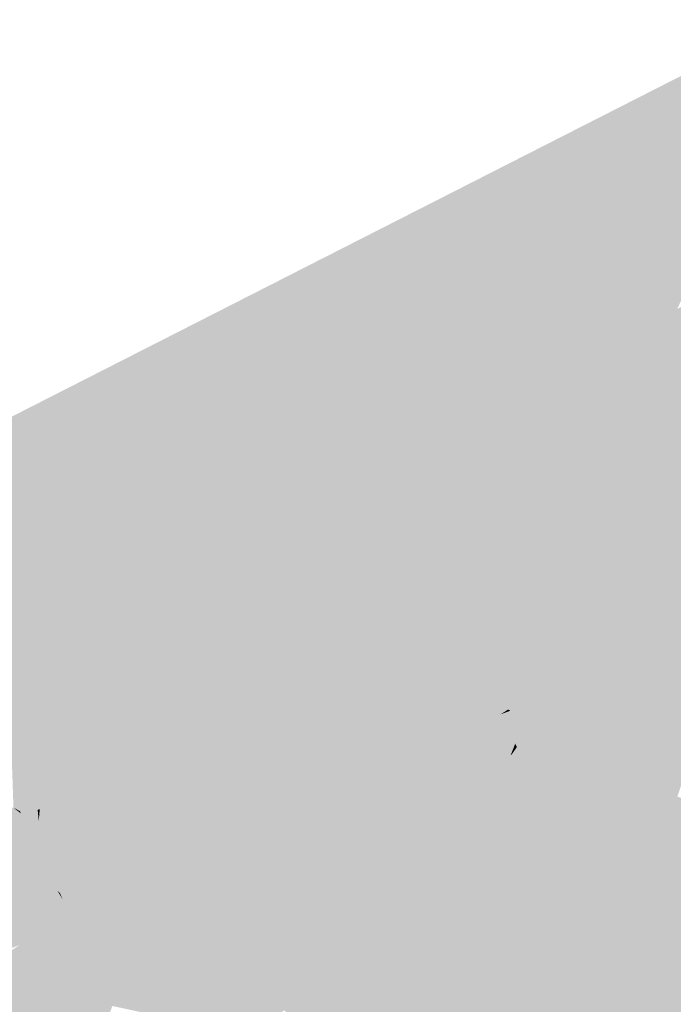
# Model space of a CAD drawing. Header units: metres. Extents: x 164696 to 183842, y 382615 to 387356.
# Tile 810 of 1056: x 182727.02 to 182728.69, y 386659.02 to 386661.55. Entities that reach past the tile are written whole.
import ezdxf

# ---------------------------------------------------------------- set-up
doc = ezdxf.new("R2010")
doc.units = ezdxf.units.M
doc.layers.add('C3D-SURFACE_TINSURFACE', color=7, linetype='Continuous')

msp = doc.modelspace()

# ---------------------------------------------------------------- linework, layer by layer
at = {"layer": 'C3D-SURFACE_TINSURFACE', "color": 11, "linetype": 'Continuous', "lineweight": -3, "true_color": 0xff8585}
for points in [[(182725.0444, 386659.4419), (182732.2625, 386663.2074), (182720.4644, 386657.2005)], [(182725.0444, 386659.4419), (182729.1334, 386661.513), (182732.2625, 386663.2074)], [(182729.0814, 386661.4379), (182730.527, 386662.2178), (182728.2026, 386661.0014)], [(182729.1334, 386661.513), (182728.2026, 386661.0014), (182730.527, 386662.2178)], [(182728.8955, 386661.2297), (182728.1927, 386660.7646), (182728.593, 386660.7425)], [(182728.8955, 386661.2297), (182728.593, 386660.7425), (182728.6302, 386660.7627)], [(182728.8955, 386661.2297), (182728.6302, 386660.7627), (182728.9048, 386661.2347)], [(182728.8319, 386661.0875), (182728.9048, 386661.2347), (182728.6302, 386660.7627)], [(182728.8319, 386661.0875), (182728.6302, 386660.7627), (182728.6675, 386660.7829)], [(182728.8319, 386661.0875), (182728.6675, 386660.7829), (182728.7047, 386660.8031)], [(182728.7793, 386660.8436), (182728.6938, 386660.3842), (182728.8165, 386660.8638)], [(182728.8165, 386660.8638), (182728.6938, 386660.3842), (182729.3487, 386660.6523)], [(182728.742, 386660.8234), (182728.6938, 386660.3842), (182728.7793, 386660.8436)], [(182728.7047, 386660.8031), (182728.6938, 386660.3842), (182728.742, 386660.8234)], [(182728.6675, 386660.7829), (182728.6938, 386660.3842), (182728.7047, 386660.8031)], [(182728.6675, 386660.7829), (182728.6302, 386660.7627), (182728.6938, 386660.3842)], [(182728.0367, 386660.7394), (182728.4812, 386660.6807), (182728.0507, 386660.747)], [(182728.1554, 386660.7438), (182728.0507, 386660.747), (182728.4812, 386660.6807)], [(182728.1554, 386660.7438), (182728.5557, 386660.7222), (182728.1741, 386660.7545)], [(182728.1741, 386660.7545), (182728.593, 386660.7425), (182728.1927, 386660.7646)], [(182728.1741, 386660.7545), (182728.5557, 386660.7222), (182728.593, 386660.7425)], [(182728.593, 386660.7425), (182728.6938, 386660.3842), (182728.6302, 386660.7627)], [(182727.7153, 386660.5641), (182727.8295, 386660.6235), (182727.8063, 386660.7255)], [(182727.8063, 386660.7255), (182727.8295, 386660.6235), (182727.8189, 386660.6863)], [(182727.9948, 386660.7166), (182728.3694, 386660.62), (182728.0088, 386660.7242)], [(182728.0088, 386660.7242), (182728.4066, 386660.6402), (182728.0228, 386660.7318)], [(182728.0088, 386660.7242), (182728.3694, 386660.62), (182728.4066, 386660.6402)], [(182728.0228, 386660.7318), (182728.4439, 386660.6604), (182728.0367, 386660.7394)], [(182728.0228, 386660.7318), (182728.4066, 386660.6402), (182728.4439, 386660.6604)], [(182728.0367, 386660.7394), (182728.4439, 386660.6604), (182728.4812, 386660.6807)], [(182728.1554, 386660.7438), (182728.4812, 386660.6807), (182728.5184, 386660.7009)], [(182728.1554, 386660.7438), (182728.5184, 386660.7009), (182728.5557, 386660.7222)], [(182728.5184, 386660.7009), (182728.6938, 386660.3842), (182728.5557, 386660.7222)], [(182728.5557, 386660.7222), (182728.6938, 386660.3842), (182728.593, 386660.7425)], [(182727.9808, 386660.709), (182728.3321, 386660.5997), (182727.9948, 386660.7166)], [(182727.9808, 386660.709), (182728.0516, 386660.6643), (182728.2949, 386660.5795)], [(182727.9808, 386660.709), (182728.2949, 386660.5795), (182728.3321, 386660.5997)], [(182727.9948, 386660.7166), (182728.3321, 386660.5997), (182728.3694, 386660.62)], [(182728.5184, 386660.7009), (182728.4812, 386660.6807), (182728.6938, 386660.3842)], [(182727.8189, 386660.6863), (182727.8295, 386660.6235), (182728.183, 386660.5188)], [(182727.8189, 386660.6863), (182728.183, 386660.5188), (182727.9645, 386660.6531)], [(182728.4439, 386660.6604), (182728.6938, 386660.3842), (182728.4812, 386660.6807)], [(182727.9645, 386660.6531), (182728.2203, 386660.5391), (182727.98, 386660.6615)], [(182727.9645, 386660.6531), (182728.183, 386660.5188), (182728.2203, 386660.5391)], [(182727.98, 386660.6615), (182728.2576, 386660.5593), (182727.9955, 386660.67)], [(182727.98, 386660.6615), (182728.2203, 386660.5391), (182728.2576, 386660.5593)], [(182728.0516, 386660.6643), (182727.9955, 386660.67), (182728.2576, 386660.5593)], [(182728.0516, 386660.6643), (182728.2576, 386660.5593), (182728.2949, 386660.5795)], [(182728.4066, 386660.6402), (182728.6938, 386660.3842), (182728.4439, 386660.6604)], [(182728.6938, 386660.3842), (182728.7145, 386660.3255), (182729.3487, 386660.6523)], [(182727.7153, 386660.5641), (182727.5868, 386660.1929), (182727.8295, 386660.6235)], [(182727.5868, 386660.1929), (182727.6241, 386660.2131), (182727.8295, 386660.6235)], [(182727.6241, 386660.2131), (182727.6614, 386660.2334), (182727.8295, 386660.6235)], [(182727.8295, 386660.6235), (182727.6614, 386660.2334), (182727.6987, 386660.2536)], [(182727.8295, 386660.6235), (182727.6987, 386660.2536), (182727.7359, 386660.275)], [(182727.8454, 386660.5904), (182727.8295, 386660.6235), (182727.7359, 386660.275)], [(182727.8295, 386660.6235), (182727.8454, 386660.5904), (182728.1458, 386660.4986)], [(182727.8295, 386660.6235), (182728.1458, 386660.4986), (182728.183, 386660.5188)], [(182728.3694, 386660.62), (182728.6938, 386660.3842), (182728.4066, 386660.6402)], [(182728.2949, 386660.5795), (182728.6938, 386660.3842), (182728.3321, 386660.5997)], [(182728.3321, 386660.5997), (182728.6938, 386660.3842), (182728.3694, 386660.62)], [(182727.8454, 386660.5904), (182727.7359, 386660.275), (182727.7732, 386660.2952)], [(182727.8613, 386660.5572), (182727.8454, 386660.5904), (182727.7732, 386660.2952)], [(182727.8454, 386660.5904), (182727.8613, 386660.5572), (182728.1458, 386660.4986)], [(182728.2949, 386660.5795), (182728.2576, 386660.5593), (182728.6938, 386660.3842)], [(182727.7014, 386660.5565), (182727.5496, 386660.1727), (182727.5868, 386660.1929)], [(182727.6524, 386660.4696), (182727.5496, 386660.1727), (182727.7014, 386660.5565)], [(182727.7014, 386660.5565), (182727.5868, 386660.1929), (182727.7153, 386660.5641)], [(182727.8613, 386660.5572), (182727.7732, 386660.2952), (182727.8104, 386660.3154)], [(182727.8772, 386660.5241), (182727.8613, 386660.5572), (182727.8104, 386660.3154)], [(182727.8613, 386660.5572), (182727.8772, 386660.5241), (182728.1085, 386660.4772)], [(182727.8613, 386660.5572), (182728.1085, 386660.4772), (182728.1458, 386660.4986)], [(182728.2203, 386660.5391), (182728.6938, 386660.3842), (182728.2576, 386660.5593)], [(182727.6455, 386660.5261), (182727.4005, 386660.0918), (182727.4378, 386660.112)], [(182727.5778, 386660.4292), (182727.4005, 386660.0918), (182727.6455, 386660.5261)], [(182727.6594, 386660.5337), (182727.4378, 386660.112), (182727.4751, 386660.1322)], [(182727.6455, 386660.5261), (182727.4378, 386660.112), (182727.6594, 386660.5337)], [(182727.6524, 386660.4696), (182727.6734, 386660.5413), (182727.4751, 386660.1322)], [(182727.6594, 386660.5337), (182727.4751, 386660.1322), (182727.6734, 386660.5413)], [(182727.8924, 386660.4904), (182727.8772, 386660.5241), (182727.8104, 386660.3154)], [(182727.8772, 386660.5241), (182727.8924, 386660.4904), (182728.0713, 386660.457)], [(182727.8772, 386660.5241), (182728.0713, 386660.457), (182728.1085, 386660.4772)], [(182728.0686, 386660.118), (182728.2203, 386660.5391), (182728.183, 386660.5188)], [(182728.0686, 386660.118), (182728.7145, 386660.3255), (182728.2203, 386660.5391)], [(182728.2203, 386660.5391), (182728.7145, 386660.3255), (182728.6938, 386660.3842)], [(182728.183, 386660.5188), (182728.1458, 386660.4986), (182728.0351, 386660.1973)], [(182728.0686, 386660.118), (182728.183, 386660.5188), (182728.0351, 386660.1973)], [(182728.1085, 386660.4772), (182728.0351, 386660.1973), (182728.1458, 386660.4986)], [(182725.0444, 386659.4419), (182725.9988, 386659.7562), (182727.2543, 386660.4776)], [(182727.247, 386660.1281), (182727.2543, 386660.4776), (182725.9988, 386659.7562)], [(182727.6524, 386660.4696), (182727.4751, 386660.1322), (182727.5123, 386660.1525)], [(182727.6524, 386660.4696), (182727.5123, 386660.1525), (182727.5496, 386660.1727)], [(182727.8924, 386660.4904), (182727.8104, 386660.3154), (182727.8477, 386660.3356)], [(182727.8924, 386660.4904), (182727.8477, 386660.3356), (182727.8849, 386660.3559)], [(182727.8924, 386660.4904), (182727.8849, 386660.3559), (182727.9222, 386660.3761)], [(182727.8924, 386660.4904), (182727.9222, 386660.3761), (182727.9416, 386660.4003)], [(182727.8924, 386660.4904), (182727.9416, 386660.4003), (182727.9968, 386660.4166)], [(182727.8924, 386660.4904), (182727.9968, 386660.4166), (182728.034, 386660.4368)], [(182727.8924, 386660.4904), (182728.034, 386660.4368), (182728.0713, 386660.457)], [(182728.0713, 386660.457), (182728.0137, 386660.2483), (182728.1085, 386660.4772)], [(182728.0244, 386660.2228), (182728.1085, 386660.4772), (182728.0137, 386660.2483)], [(182728.0244, 386660.2228), (182728.0351, 386660.1973), (182728.1085, 386660.4772)], [(182727.9923, 386660.2993), (182728.0713, 386660.457), (182728.034, 386660.4368)], [(182727.9923, 386660.2993), (182728.003, 386660.2738), (182728.0713, 386660.457)], [(182728.0713, 386660.457), (182728.003, 386660.2738), (182728.0137, 386660.2483)], [(182727.5778, 386660.4292), (182727.3633, 386660.0715), (182727.4005, 386660.0918)], [(182727.4426, 386660.2352), (182727.3633, 386660.0715), (182727.5778, 386660.4292)], [(182727.9816, 386660.3248), (182728.034, 386660.4368), (182727.9968, 386660.4166)], [(182727.9816, 386660.3248), (182727.9923, 386660.2993), (182728.034, 386660.4368)], [(182727.9416, 386660.4003), (182727.9222, 386660.3761), (182727.9595, 386660.3963)], [(182727.9709, 386660.3503), (182727.9595, 386660.3963), (182727.9222, 386660.3761)], [(182727.9416, 386660.4003), (182727.9595, 386660.3963), (182727.9968, 386660.4166)], [(182727.9709, 386660.3503), (182727.9968, 386660.4166), (182727.9595, 386660.3963)], [(182727.9709, 386660.3503), (182727.9816, 386660.3248), (182727.9968, 386660.4166)], [(182727.4847, 386660.378), (182727.177, 386659.9693), (182727.2142, 386659.9895)], [(182727.4661, 386660.3679), (182727.177, 386659.9693), (182727.4847, 386660.378)], [(182727.3867, 386660.204), (182727.5033, 386660.3881), (182727.2142, 386659.9895)], [(182727.4847, 386660.378), (182727.2142, 386659.9895), (182727.5033, 386660.3881)], [(182727.9709, 386660.3503), (182727.9222, 386660.3761), (182727.8849, 386660.3559)], [(182727.4661, 386660.3679), (182727.1397, 386659.9491), (182727.177, 386659.9693)], [(182727.2749, 386660.1433), (182727.1397, 386659.9491), (182727.4661, 386660.3679)], [(182727.9923, 386660.2993), (182727.8849, 386660.3559), (182727.8477, 386660.3356)], [(182727.9816, 386660.3248), (182727.9709, 386660.3503), (182727.8849, 386660.3559)], [(182727.9816, 386660.3248), (182727.8849, 386660.3559), (182727.9923, 386660.2993)], [(182727.8104, 386660.3154), (182728.003, 386660.2738), (182727.8477, 386660.3356)], [(182727.9923, 386660.2993), (182727.8477, 386660.3356), (182728.003, 386660.2738)], [(182728.0686, 386660.118), (182728.1069, 386660.0443), (182728.7145, 386660.3255)], [(182728.1069, 386660.0443), (182728.1206, 386660.0178), (182728.7145, 386660.3255)], [(182728.7313, 386660.2886), (182728.7145, 386660.3255), (182728.1206, 386660.0178)], [(182728.0351, 386660.1973), (182727.7732, 386660.2952), (182727.7359, 386660.275)], [(182728.0244, 386660.2228), (182727.8104, 386660.3154), (182727.7732, 386660.2952)], [(182728.0244, 386660.2228), (182727.7732, 386660.2952), (182728.0351, 386660.1973)], [(182727.8104, 386660.3154), (182728.0137, 386660.2483), (182728.003, 386660.2738)], [(182728.0244, 386660.2228), (182728.0137, 386660.2483), (182727.8104, 386660.3154)], [(182728.0686, 386660.118), (182727.7359, 386660.275), (182727.6987, 386660.2536)], [(182728.0686, 386660.118), (182728.0351, 386660.1973), (182727.7359, 386660.275)], [(182728.7313, 386660.2886), (182728.1206, 386660.0178), (182728.1343, 386659.9913)], [(182728.7663, 386660.1756), (182728.7313, 386660.2886), (182728.1343, 386659.9913)], [(182728.0686, 386660.118), (182727.6987, 386660.2536), (182727.6614, 386660.2334)], [(182727.4147, 386660.2192), (182727.2887, 386660.03), (182727.326, 386660.0513)], [(182727.3867, 386660.204), (182727.2887, 386660.03), (182727.4147, 386660.2192)], [(182727.4426, 386660.2352), (182727.326, 386660.0513), (182727.3633, 386660.0715)], [(182727.4147, 386660.2192), (182727.326, 386660.0513), (182727.4426, 386660.2352)], [(182727.6241, 386660.2131), (182728.0686, 386660.118), (182727.6614, 386660.2334)], [(182727.3867, 386660.204), (182727.2142, 386659.9895), (182727.2515, 386660.0097)], [(182727.3867, 386660.204), (182727.2515, 386660.0097), (182727.2887, 386660.03)], [(182727.5496, 386660.1727), (182728.1206, 386660.0178), (182727.5868, 386660.1929)], [(182727.5868, 386660.1929), (182728.1069, 386660.0443), (182727.6241, 386660.2131)], [(182727.5868, 386660.1929), (182728.1206, 386660.0178), (182728.1069, 386660.0443)], [(182727.6241, 386660.2131), (182728.1069, 386660.0443), (182728.0686, 386660.118)], [(182727.5123, 386660.1525), (182728.148, 386659.9648), (182727.5496, 386660.1727)], [(182727.5496, 386660.1727), (182728.1343, 386659.9913), (182728.1206, 386660.0178)], [(182727.5496, 386660.1727), (182728.148, 386659.9648), (182728.1343, 386659.9913)], [(182728.7663, 386660.1756), (182728.1343, 386659.9913), (182728.148, 386659.9648)], [(182728.7663, 386660.1756), (182728.148, 386659.9648), (182728.1617, 386659.9383)], [(182728.7663, 386660.1756), (182728.1617, 386659.9383), (182728.1755, 386659.9118)], [(182728.7748, 386660.152), (182728.7663, 386660.1756), (182728.1755, 386659.9118)], [(182727.2749, 386660.1433), (182727.1024, 386659.9288), (182727.1397, 386659.9491)], [(182727.247, 386660.1281), (182727.1024, 386659.9288), (182727.2749, 386660.1433)], [(182727.5123, 386660.1525), (182727.4751, 386660.1322), (182728.1617, 386659.9383)], [(182727.5123, 386660.1525), (182728.1617, 386659.9383), (182728.148, 386659.9648)], [(182728.7748, 386660.152), (182728.1755, 386659.9118), (182728.1892, 386659.8853)], [(182728.7832, 386660.1283), (182728.7748, 386660.152), (182728.1892, 386659.8853)], [(182727.247, 386660.1281), (182725.9988, 386659.7562), (182727.0652, 386659.9086)], [(182727.247, 386660.1281), (182727.0652, 386659.9086), (182727.1024, 386659.9288)], [(182727.4378, 386660.112), (182728.1755, 386659.9118), (182727.4751, 386660.1322)], [(182727.4751, 386660.1322), (182728.1755, 386659.9118), (182728.1617, 386659.9383)], [(182728.7832, 386660.1283), (182728.1892, 386659.8853), (182728.1953, 386659.8737)], [(182728.7832, 386660.1283), (182728.1953, 386659.8737), (182728.2707, 386659.8678)], [(182728.7916, 386660.1046), (182728.7832, 386660.1283), (182728.2707, 386659.8678)], [(182727.3633, 386660.0715), (182727.9218, 386659.1267), (182727.4005, 386660.0918)], [(182727.4378, 386660.112), (182727.4005, 386660.0918), (182727.9591, 386659.147)], [(182727.4005, 386660.0918), (182727.9218, 386659.1267), (182727.9591, 386659.147)], [(182727.4378, 386660.112), (182727.9591, 386659.147), (182728.1892, 386659.8853)], [(182727.4378, 386660.112), (182728.1892, 386659.8853), (182728.1755, 386659.9118)], [(182728.7916, 386660.1046), (182728.2706, 386659.7756), (182728.2734, 386659.7743)], [(182728.7916, 386660.1046), (182728.2716, 386659.8655), (182728.2706, 386659.7756)], [(182728.7916, 386660.1046), (182728.2707, 386659.8678), (182728.2716, 386659.8655)], [(182728.7916, 386660.1046), (182728.2734, 386659.7743), (182728.8244, 386660.0462)], [(182727.3633, 386660.0715), (182727.1004, 386659.5109), (182727.2133, 386659.4054)], [(182727.326, 386660.0513), (182727.1004, 386659.5109), (182727.3633, 386660.0715)], [(182727.3633, 386660.0715), (182727.2133, 386659.4054), (182727.8846, 386659.1054)], [(182727.3633, 386660.0715), (182727.8846, 386659.1054), (182727.9218, 386659.1267)], [(182727.2887, 386660.03), (182727.0967, 386659.5073), (182727.326, 386660.0513)], [(182727.326, 386660.0513), (182727.0967, 386659.5073), (182727.1004, 386659.5109)], [(182728.8244, 386660.0462), (182728.2734, 386659.7743), (182728.2764, 386659.7727)], [(182728.8244, 386660.0462), (182728.2764, 386659.7727), (182728.8529, 386659.9855)], [(182727.2515, 386660.0097), (182727.094, 386659.5058), (182727.2887, 386660.03)], [(182727.2887, 386660.03), (182727.094, 386659.5058), (182727.0967, 386659.5073)], [(182727.2515, 386660.0097), (182727.2142, 386659.9895), (182727.0783, 386659.5272)], [(182727.2515, 386660.0097), (182727.0783, 386659.5272), (182727.0804, 386659.5268)], [(182727.177, 386659.9693), (182727.0783, 386659.5272), (182727.2142, 386659.9895)], [(182727.2515, 386660.0097), (182727.0804, 386659.5268), (182727.0914, 386659.5043)], [(182727.2515, 386660.0097), (182727.0914, 386659.5043), (182727.094, 386659.5058)], [(182727.1397, 386659.9491), (182727.0755, 386659.5257), (182727.177, 386659.9693)], [(182727.177, 386659.9693), (182727.0755, 386659.5257), (182727.0783, 386659.5272)], [(182728.8529, 386659.9855), (182728.2764, 386659.7727), (182728.3124, 386659.7004)], [(182728.8529, 386659.9855), (182728.3124, 386659.7004), (182728.3409, 386659.6711)], [(182728.8529, 386659.9855), (182728.3409, 386659.6711), (182728.7048, 386659.5527)], [(182727.1024, 386659.9288), (182727.0727, 386659.5241), (182727.1397, 386659.9491)], [(182727.1397, 386659.9491), (182727.0727, 386659.5241), (182727.0755, 386659.5257)], [(182727.0652, 386659.9086), (182727.0698, 386659.5211), (182727.1024, 386659.9288)], [(182727.1024, 386659.9288), (182727.0698, 386659.5211), (182727.0727, 386659.5241)], [(182727.0279, 386659.8884), (182727.0652, 386659.9086), (182725.9988, 386659.7562)], [(182726.9906, 386659.8681), (182727.0279, 386659.8884), (182725.9988, 386659.7562)], [(182726.9906, 386659.8681), (182727.0023, 386659.524), (182727.0279, 386659.8884)], [(182727.0279, 386659.8884), (182727.0023, 386659.524), (182727.0186, 386659.5154)], [(182727.0279, 386659.8884), (182727.0186, 386659.5154), (182727.0644, 386659.5182)], [(182727.0279, 386659.8884), (182727.0671, 386659.5196), (182727.0652, 386659.9086)], [(182727.0279, 386659.8884), (182727.0644, 386659.5182), (182727.0671, 386659.5196)], [(182727.0652, 386659.9086), (182727.0671, 386659.5196), (182727.0698, 386659.5211)], [(182727.9964, 386659.1672), (182728.1892, 386659.8853), (182727.9591, 386659.147)], [(182727.9964, 386659.1672), (182728.1953, 386659.8737), (182728.1892, 386659.8853)], [(182727.9964, 386659.1672), (182728.1866, 386659.7549), (182728.1953, 386659.8737)], [(182728.0337, 386659.1874), (182728.1866, 386659.7549), (182727.9964, 386659.1672)], [(182728.0337, 386659.1874), (182728.1913, 386659.7574), (182728.1866, 386659.7549)], [(182728.0337, 386659.1874), (182728.2415, 386659.7373), (182728.1913, 386659.7574)], [(182728.0337, 386659.1874), (182728.2401, 386659.7287), (182728.2415, 386659.7373)], [(182728.0337, 386659.1874), (182728.071, 386659.2076), (182728.2401, 386659.7287)], [(182728.1083, 386659.2279), (182728.2401, 386659.7287), (182728.071, 386659.2076)], [(182728.1083, 386659.2279), (182728.2424, 386659.73), (182728.2401, 386659.7287)], [(182728.1083, 386659.2279), (182728.2776, 386659.6592), (182728.2424, 386659.73)], [(182728.1828, 386659.2683), (182728.3067, 386659.6552), (182728.2934, 386659.6798)], [(182728.1828, 386659.2683), (182728.2934, 386659.6798), (182728.283, 386659.6647)], [(182728.1828, 386659.2683), (182728.283, 386659.6647), (182728.2799, 386659.6605)], [(182728.7048, 386659.5527), (182728.3409, 386659.6711), (182728.2934, 386659.6798)], [(182728.7048, 386659.5527), (182728.2934, 386659.6798), (182728.3067, 386659.6552)], [(182728.1455, 386659.2481), (182728.2776, 386659.6592), (182728.1083, 386659.2279)], [(182728.1828, 386659.2683), (182728.2799, 386659.6605), (182728.1455, 386659.2481)], [(182728.1455, 386659.2481), (182728.2799, 386659.6605), (182728.2776, 386659.6592)], [(182728.1828, 386659.2683), (182728.2201, 386659.2886), (182728.3067, 386659.6552)], [(182728.2201, 386659.2886), (182728.3208, 386659.6317), (182728.3067, 386659.6552)], [(182728.7048, 386659.5527), (182728.3067, 386659.6552), (182728.6675, 386659.5324)], [(182728.6675, 386659.5324), (182728.3067, 386659.6552), (182728.3208, 386659.6317)], [(182728.2201, 386659.2886), (182728.2574, 386659.3088), (182728.3208, 386659.6317)], [(182728.2574, 386659.3088), (182728.3348, 386659.6082), (182728.3208, 386659.6317)], [(182728.6675, 386659.5324), (182728.3208, 386659.6317), (182728.3348, 386659.6082)], [(182728.2574, 386659.3088), (182728.3489, 386659.5847), (182728.3348, 386659.6082)], [(182728.6675, 386659.5324), (182728.3348, 386659.6082), (182728.6302, 386659.5122)], [(182728.6302, 386659.5122), (182728.3348, 386659.6082), (182728.3489, 386659.5847)], [(182728.2947, 386659.329), (182728.3489, 386659.5847), (182728.2574, 386659.3088)], [(182728.2947, 386659.329), (182728.3524, 386659.5788), (182728.3489, 386659.5847)], [(182728.2947, 386659.329), (182728.3373, 386659.4741), (182728.3524, 386659.5788)], [(182728.6302, 386659.5122), (182728.3489, 386659.5847), (182728.3524, 386659.5788)], [(182728.6302, 386659.5122), (182728.3524, 386659.5788), (182728.4431, 386659.5465)], [(182728.6302, 386659.5122), (182728.4431, 386659.5465), (182728.4319, 386659.5404)], [(182728.6302, 386659.5122), (182728.4319, 386659.5404), (182728.5929, 386659.492)], [(182728.5929, 386659.492), (182728.4319, 386659.5404), (182728.4985, 386659.5119)], [(182729.0889, 386659.4121), (182728.7048, 386659.5527), (182728.6675, 386659.5324)], [(182727.0864, 386659.3811), (182726.9579, 386659.5289), (182726.9541, 386659.4243)], [(182727.0864, 386659.3811), (182727.0023, 386659.524), (182726.9579, 386659.5289)], [(182727.0864, 386659.3811), (182727.0397, 386659.4678), (182727.0023, 386659.524)], [(182727.0023, 386659.524), (182727.0397, 386659.4678), (182727.0215, 386659.5094)], [(182727.0023, 386659.524), (182727.0215, 386659.5094), (182727.0186, 386659.5154)], [(182728.3961, 386659.5117), (182728.332, 386659.3492), (182728.3692, 386659.3695)], [(182728.3961, 386659.5117), (182728.3365, 386659.3681), (182728.332, 386659.3492)], [(182728.3961, 386659.5117), (182728.3865, 386659.5246), (182728.3365, 386659.3681)], [(182728.3961, 386659.5117), (182728.3692, 386659.3695), (182728.4201, 386659.4589)], [(182728.3961, 386659.5117), (182728.4985, 386659.5119), (182728.3865, 386659.5246)], [(182728.3961, 386659.5117), (182728.5929, 386659.492), (182728.4985, 386659.5119)], [(182728.3961, 386659.5117), (182728.5557, 386659.4717), (182728.5929, 386659.492)], [(182728.3961, 386659.5117), (182728.5183, 386659.4515), (182728.5557, 386659.4717)], [(182728.3961, 386659.5117), (182728.4201, 386659.4589), (182728.5183, 386659.4515)], [(182728.542, 386659.1967), (182728.6302, 386659.5122), (182728.5244, 386659.2305)], [(182728.5244, 386659.2305), (182728.6302, 386659.5122), (182728.5929, 386659.492)], [(182728.542, 386659.1967), (182728.5596, 386659.1628), (182728.6675, 386659.5324)], [(182728.542, 386659.1967), (182728.6675, 386659.5324), (182728.6302, 386659.5122)], [(182728.5596, 386659.1628), (182729.0889, 386659.4121), (182728.6675, 386659.5324)], [(182728.5068, 386659.2643), (182728.5244, 386659.2305), (182728.5929, 386659.492)], [(182728.5068, 386659.2643), (182728.5929, 386659.492), (182728.5557, 386659.4717)], [(182727.0864, 386659.3811), (182727.0793, 386659.404), (182727.0397, 386659.4678)], [(182728.2947, 386659.329), (182728.3241, 386659.4035), (182728.3373, 386659.4741)], [(182728.4065, 386659.3897), (182728.4201, 386659.4589), (182728.3692, 386659.3695)], [(182728.4201, 386659.4589), (182728.4065, 386659.3897), (182728.4438, 386659.4099)], [(182728.5183, 386659.4515), (182728.4201, 386659.4589), (182728.4811, 386659.4302)], [(182728.4201, 386659.4589), (182728.4438, 386659.4099), (182728.4811, 386659.4302)], [(182728.4892, 386659.2982), (182728.5068, 386659.2643), (182728.5557, 386659.4717)], [(182728.4892, 386659.2982), (182728.5557, 386659.4717), (182728.5183, 386659.4515)], [(182728.468, 386659.3534), (182728.4892, 386659.2982), (182728.5183, 386659.4515)], [(182728.468, 386659.3534), (182728.5183, 386659.4515), (182728.4811, 386659.4302)], [(182727.0864, 386659.3811), (182726.9541, 386659.4243), (182727.0436, 386659.3699)], [(182727.0864, 386659.3811), (182727.0827, 386659.4233), (182727.0793, 386659.404)], [(182727.0864, 386659.3811), (182727.1111, 386659.3448), (182727.0827, 386659.4233)], [(182727.81, 386659.0649), (182727.1704, 386659.4154), (182727.1111, 386659.3448)], [(182727.81, 386659.0649), (182727.1838, 386659.4136), (182727.1704, 386659.4154)], [(182727.8473, 386659.0851), (182727.2133, 386659.4054), (182727.1838, 386659.4136)], [(182727.81, 386659.0649), (182727.8473, 386659.0851), (182727.1838, 386659.4136)], [(182728.444, 386659.4062), (182728.4438, 386659.4099), (182728.4065, 386659.3897)], [(182728.444, 386659.4062), (182728.4811, 386659.4302), (182728.4438, 386659.4099)], [(182728.444, 386659.4062), (182728.468, 386659.3534), (182728.4811, 386659.4302)], [(182728.5772, 386659.129), (182729.0889, 386659.4121), (182728.5596, 386659.1628)], [(182728.5772, 386659.129), (182728.5948, 386659.0952), (182729.0889, 386659.4121)], [(182728.5948, 386659.0952), (182729.1153, 386659.3686), (182729.0889, 386659.4121)], [(182727.8473, 386659.0851), (182727.8846, 386659.1054), (182727.2133, 386659.4054)], [(182728.2947, 386659.329), (182728.3365, 386659.3681), (182728.3241, 386659.4035)], [(182728.468, 386659.3534), (182728.4065, 386659.3897), (182728.3692, 386659.3695)], [(182728.468, 386659.3534), (182728.444, 386659.4062), (182728.4065, 386659.3897)], [(182726.2785, 386659.0241), (182727.0958, 386659.3506), (182727.0436, 386659.3699)], [(182726.2785, 386659.0241), (182727.0436, 386659.3699), (182726.3642, 386659.2754)], [(182727.0864, 386659.3811), (182727.0436, 386659.3699), (182727.0958, 386659.3506)], [(182727.0864, 386659.3811), (182727.0958, 386659.3506), (182727.1218, 386659.3046)], [(182727.0864, 386659.3811), (182727.1218, 386659.3046), (182727.1111, 386659.3448)], [(182728.2947, 386659.329), (182728.332, 386659.3492), (182728.3365, 386659.3681)], [(182728.4892, 386659.2982), (182728.3692, 386659.3695), (182728.332, 386659.3492)], [(182728.4892, 386659.2982), (182728.468, 386659.3534), (182728.3692, 386659.3695)], [(182728.6259, 386659.0408), (182729.1153, 386659.3686), (182728.5948, 386659.0952)], [(182728.6259, 386659.0408), (182729.1487, 386659.3009), (182729.1153, 386659.3686)], [(182726.2785, 386659.0241), (182726.3317, 386658.9136), (182727.0958, 386659.3506)], [(182726.3317, 386658.9136), (182727.1154, 386659.3111), (182727.0958, 386659.3506)], [(182727.1218, 386659.3046), (182727.0958, 386659.3506), (182727.1154, 386659.3111)], [(182727.81, 386659.0649), (182727.1111, 386659.3448), (182727.1218, 386659.3046)], [(182728.4892, 386659.2982), (182728.332, 386659.3492), (182728.2947, 386659.329)], [(182726.3317, 386658.9136), (182727.0546, 386659.2359), (182727.1154, 386659.3111)], [(182727.1218, 386659.3046), (182727.1154, 386659.3111), (182727.1284, 386659.2881)], [(182728.2201, 386659.2886), (182728.542, 386659.1967), (182728.2574, 386659.3088)], [(182728.5244, 386659.2305), (182728.2947, 386659.329), (182728.2574, 386659.3088)], [(182728.542, 386659.1967), (182728.5244, 386659.2305), (182728.2574, 386659.3088)], [(182728.5068, 386659.2643), (182728.4892, 386659.2982), (182728.2947, 386659.329)], [(182728.5244, 386659.2305), (182728.5068, 386659.2643), (182728.2947, 386659.329)], [(182727.81, 386659.0649), (182727.1218, 386659.3046), (182727.7727, 386659.0447)], [(182727.7727, 386659.0447), (182727.1218, 386659.3046), (182727.1284, 386659.2881)], [(182727.7727, 386659.0447), (182727.1284, 386659.2881), (182727.1748, 386659.2575)], [(182728.1828, 386659.2683), (182728.5596, 386659.1628), (182728.2201, 386659.2886)], [(182728.2201, 386659.2886), (182728.5596, 386659.1628), (182728.542, 386659.1967)], [(182728.656, 386658.9847), (182729.1487, 386659.3009), (182728.6259, 386659.0408)], [(182728.656, 386658.9847), (182729.1821, 386659.2332), (182729.1487, 386659.3009)], [(182727.7727, 386659.0447), (182727.1748, 386659.2575), (182727.1779, 386659.254)], [(182728.1828, 386659.2683), (182728.1455, 386659.2481), (182728.5772, 386659.129)], [(182728.1828, 386659.2683), (182728.5772, 386659.129), (182728.5596, 386659.1628)], [(182726.3317, 386658.9136), (182727.0665, 386659.2062), (182727.0546, 386659.2359)], [(182726.9898, 386658.6188), (182727.1857, 386659.171), (182727.1519, 386659.232)], [(182726.9898, 386658.6188), (182727.1519, 386659.232), (182727.1382, 386659.2)], [(182727.7355, 386659.0245), (182727.1901, 386659.2234), (182727.1519, 386659.232)], [(182727.7355, 386659.0245), (182727.1519, 386659.232), (182727.1857, 386659.171)], [(182727.7727, 386659.0447), (182727.1779, 386659.254), (182727.7355, 386659.0245)], [(182727.7355, 386659.0245), (182727.1779, 386659.254), (182727.1901, 386659.2234)], [(182728.1455, 386659.2481), (182728.1083, 386659.2279), (182728.5948, 386659.0952)], [(182728.1455, 386659.2481), (182728.5948, 386659.0952), (182728.5772, 386659.129)], [(182728.656, 386658.9847), (182728.686, 386658.9285), (182729.1821, 386659.2332)], [(182728.686, 386658.9285), (182728.7006, 386658.9043), (182729.1821, 386659.2332)], [(182728.4514, 386658.4654), (182728.071, 386659.2076), (182728.0337, 386659.1874)], [(182728.1083, 386659.2279), (182728.071, 386659.2076), (182728.5948, 386659.0952)], [(182728.4514, 386658.4654), (182728.6259, 386659.0408), (182728.071, 386659.2076)], [(182728.6259, 386659.0408), (182728.5948, 386659.0952), (182728.071, 386659.2076)], [(182726.3317, 386658.9136), (182727.018, 386659.1718), (182727.0665, 386659.2062)], [(182726.9898, 386658.6188), (182727.1382, 386659.2), (182726.9559, 386659.1317)], [(182728.4141, 386658.4452), (182728.0337, 386659.1874), (182727.9964, 386659.1672)], [(182728.4514, 386658.4654), (182728.0337, 386659.1874), (182728.4141, 386658.4452)], [(182726.9898, 386658.6188), (182727.0271, 386658.639), (182727.1857, 386659.171)], [(182727.0271, 386658.639), (182727.2065, 386659.1227), (182727.1857, 386659.171)], [(182727.7355, 386659.0245), (182727.1857, 386659.171), (182727.6981, 386659.0042)], [(182727.6609, 386658.984), (182727.6981, 386659.0042), (182727.1857, 386659.171)], [(182727.6609, 386658.984), (182727.1857, 386659.171), (182727.2065, 386659.1227)], [(182728.3769, 386658.425), (182727.9964, 386659.1672), (182727.9591, 386659.147)], [(182728.4141, 386658.4452), (182727.9964, 386659.1672), (182728.3769, 386658.425)], [(182728.3396, 386658.4047), (182727.9591, 386659.147), (182727.9218, 386659.1267)], [(182728.3769, 386658.425), (182727.9591, 386659.147), (182728.3396, 386658.4047)], [(182727.0644, 386658.6592), (182727.2065, 386659.1227), (182727.0271, 386658.639)], [(182727.0644, 386658.6592), (182727.2273, 386659.0744), (182727.2065, 386659.1227)], [(182727.6236, 386658.9638), (182727.6609, 386658.984), (182727.2065, 386659.1227)], [(182727.6236, 386658.9638), (182727.2065, 386659.1227), (182727.2273, 386659.0744)], [(182727.8473, 386659.0851), (182728.2651, 386658.3643), (182727.8846, 386659.1054)], [(182728.3024, 386658.3845), (182727.9218, 386659.1267), (182727.8846, 386659.1054)], [(182728.3024, 386658.3845), (182727.8846, 386659.1054), (182728.2651, 386658.3643)], [(182728.3396, 386658.4047), (182727.9218, 386659.1267), (182728.3024, 386658.3845)], [(182727.81, 386659.0649), (182728.2278, 386658.3441), (182727.8473, 386659.0851)], [(182727.8473, 386659.0851), (182728.2278, 386658.3441), (182728.2651, 386658.3643)], [(182727.1016, 386658.6794), (182727.2273, 386659.0744), (182727.0644, 386658.6592)], [(182727.139, 386658.6997), (182727.2273, 386659.0744), (182727.1016, 386658.6794)], [(182727.139, 386658.6997), (182727.256, 386659.0155), (182727.2273, 386659.0744)], [(182727.6236, 386658.9638), (182727.2273, 386659.0744), (182727.5863, 386658.9435)], [(182727.5863, 386658.9435), (182727.2273, 386659.0744), (182727.256, 386659.0155)], [(182727.81, 386659.0649), (182727.7727, 386659.0447), (182728.1906, 386658.3238)], [(182727.81, 386659.0649), (182728.1906, 386658.3238), (182728.2278, 386658.3441)], [(182728.1534, 386658.3036), (182727.7727, 386659.0447), (182727.7355, 386659.0245)], [(182728.1534, 386658.3036), (182728.1906, 386658.3238), (182727.7727, 386659.0447)], [(182728.4793, 386658.4814), (182728.6259, 386659.0408), (182728.4514, 386658.4654)], [(182728.4793, 386658.4814), (182728.5045, 386658.5507), (182728.6259, 386659.0408)], [(182728.5115, 386658.5547), (182728.6259, 386659.0408), (182728.5045, 386658.5507)], [(182728.5115, 386658.5547), (182728.656, 386658.9847), (182728.6259, 386659.0408)], [(182728.1161, 386658.2834), (182727.7355, 386659.0245), (182727.6981, 386659.0042)], [(182728.1161, 386658.2834), (182728.1534, 386658.3036), (182727.7355, 386659.0245)]]:
    msp.add_solid(points, dxfattribs=at)
at = {"layer": 'C3D-SURFACE_TINSURFACE', "color": 61, "linetype": 'Continuous', "lineweight": -3, "true_color": 0xe4eb6b}
for points in [[(182727.7924, 386660.7868), (182729.1334, 386661.513), (182725.0444, 386659.4419)], [(182727.7924, 386660.7868), (182728.2026, 386661.0014), (182729.1334, 386661.513)], [(182727.7924, 386660.7868), (182728.9964, 386661.3921), (182729.0814, 386661.4379)], [(182727.7924, 386660.7868), (182729.0814, 386661.4379), (182728.2026, 386661.0014)], [(182727.7924, 386660.7868), (182728.8955, 386661.2297), (182728.9964, 386661.3921)], [(182727.7924, 386660.7868), (182728.1927, 386660.7646), (182728.8955, 386661.2297)], [(182727.7924, 386660.7868), (182725.0444, 386659.4419), (182727.2543, 386660.4776)], [(182727.7924, 386660.7868), (182727.247, 386660.1281), (182727.2749, 386660.1433)], [(182727.7924, 386660.7868), (182727.2543, 386660.4776), (182727.247, 386660.1281)], [(182727.7924, 386660.7868), (182727.2749, 386660.1433), (182727.4661, 386660.3679)], [(182727.7924, 386660.7868), (182727.3867, 386660.204), (182727.4147, 386660.2192)], [(182727.7924, 386660.7868), (182727.5033, 386660.3881), (182727.3867, 386660.204)], [(182727.7924, 386660.7868), (182727.4147, 386660.2192), (182727.4426, 386660.2352)], [(182727.7924, 386660.7868), (182727.4426, 386660.2352), (182727.5778, 386660.4292)], [(182727.7924, 386660.7868), (182727.4661, 386660.3679), (182727.4847, 386660.378)], [(182727.7924, 386660.7868), (182727.4847, 386660.378), (182727.5033, 386660.3881)], [(182727.7924, 386660.7868), (182727.5778, 386660.4292), (182727.6455, 386660.5261)], [(182727.7924, 386660.7868), (182727.6455, 386660.5261), (182727.6594, 386660.5337)], [(182727.7924, 386660.7868), (182727.6524, 386660.4696), (182727.7014, 386660.5565)], [(182727.7924, 386660.7868), (182727.6734, 386660.5413), (182727.6524, 386660.4696)], [(182727.7924, 386660.7868), (182727.6594, 386660.5337), (182727.6734, 386660.5413)], [(182727.7924, 386660.7868), (182727.7014, 386660.5565), (182727.7153, 386660.5641)], [(182727.7924, 386660.7868), (182727.7153, 386660.5641), (182727.8063, 386660.7255)], [(182727.8083, 386660.749), (182727.9808, 386660.709), (182727.7924, 386660.7868)], [(182727.7924, 386660.7868), (182727.9808, 386660.709), (182727.9948, 386660.7166)], [(182727.7924, 386660.7868), (182727.9948, 386660.7166), (182728.0088, 386660.7242)], [(182727.7924, 386660.7868), (182728.0088, 386660.7242), (182728.0228, 386660.7318)], [(182727.7924, 386660.7868), (182728.0228, 386660.7318), (182728.0367, 386660.7394)], [(182727.7924, 386660.7868), (182728.0367, 386660.7394), (182728.0507, 386660.747)], [(182727.7924, 386660.7868), (182728.0507, 386660.747), (182728.1554, 386660.7438)], [(182727.7924, 386660.7868), (182728.1554, 386660.7438), (182728.1741, 386660.7545)], [(182727.7924, 386660.7868), (182728.1741, 386660.7545), (182728.1927, 386660.7646)], [(182727.8083, 386660.749), (182727.7924, 386660.7868), (182727.8063, 386660.7255)], [(182727.8083, 386660.749), (182727.8063, 386660.7255), (182727.8189, 386660.6863)], [(182727.8083, 386660.749), (182727.8189, 386660.6863), (182727.9645, 386660.6531)], [(182727.8083, 386660.749), (182727.9645, 386660.6531), (182727.98, 386660.6615)], [(182727.8083, 386660.749), (182727.98, 386660.6615), (182727.9955, 386660.67)], [(182727.8083, 386660.749), (182727.9955, 386660.67), (182728.0516, 386660.6643)], [(182727.8083, 386660.749), (182728.0516, 386660.6643), (182727.9808, 386660.709)]]:
    msp.add_solid(points, dxfattribs=at)
at = {"layer": 'C3D-SURFACE_TINSURFACE', "color": 1, "linetype": 'Continuous', "lineweight": -3, "true_color": 0xe60000}
for points in [[(182728.1953, 386659.8737), (182728.1866, 386659.7549), (182728.2138, 386659.8389)], [(182728.1953, 386659.8737), (182728.2138, 386659.8389), (182728.2707, 386659.8678)], [(182728.2707, 386659.8678), (182728.2138, 386659.8389), (182728.2716, 386659.8655)], [(182728.2706, 386659.7756), (182728.2716, 386659.8655), (182728.2138, 386659.8389)], [(182728.1866, 386659.7549), (182728.1913, 386659.7574), (182728.2138, 386659.8389)], [(182728.2415, 386659.7373), (182728.2138, 386659.8389), (182728.1913, 386659.7574)], [(182728.2415, 386659.7373), (182728.2513, 386659.7634), (182728.2138, 386659.8389)], [(182728.2706, 386659.7756), (182728.2138, 386659.8389), (182728.2513, 386659.7634)], [(182728.2401, 386659.7287), (182728.2424, 386659.73), (182728.2513, 386659.7634)], [(182728.2401, 386659.7287), (182728.2513, 386659.7634), (182728.2415, 386659.7373)], [(182728.2776, 386659.6592), (182728.2513, 386659.7634), (182728.2424, 386659.73)], [(182728.2734, 386659.7743), (182728.2706, 386659.7756), (182728.2513, 386659.7634)], [(182728.2764, 386659.7727), (182728.2734, 386659.7743), (182728.2513, 386659.7634)], [(182728.2764, 386659.7727), (182728.2513, 386659.7634), (182728.2889, 386659.688)], [(182728.2776, 386659.6592), (182728.2889, 386659.688), (182728.2513, 386659.7634)], [(182728.2764, 386659.7727), (182728.2889, 386659.688), (182728.3124, 386659.7004)], [(182728.2776, 386659.6592), (182728.2799, 386659.6605), (182728.2889, 386659.688)], [(182728.2799, 386659.6605), (182728.283, 386659.6647), (182728.2889, 386659.688)], [(182728.2934, 386659.6798), (182728.2889, 386659.688), (182728.283, 386659.6647)], [(182728.3409, 386659.6711), (182728.3124, 386659.7004), (182728.2889, 386659.688)], [(182728.2934, 386659.6798), (182728.3409, 386659.6711), (182728.2889, 386659.688)], [(182727.0436, 386659.3699), (182726.4689, 386659.5827), (182726.3642, 386659.2754)], [(182727.0436, 386659.3699), (182726.9541, 386659.4243), (182726.4689, 386659.5827)], [(182728.3524, 386659.5788), (182728.3373, 386659.4741), (182728.3629, 386659.5611)], [(182728.3373, 386659.4741), (182728.377, 386659.5376), (182728.3629, 386659.5611)], [(182728.3524, 386659.5788), (182728.3629, 386659.5611), (182728.4431, 386659.5465)], [(182728.4319, 386659.5404), (182728.4431, 386659.5465), (182728.3629, 386659.5611)], [(182728.4319, 386659.5404), (182728.3629, 386659.5611), (182728.377, 386659.5376)], [(182728.3365, 386659.3681), (182728.377, 386659.5376), (182728.3241, 386659.4035)], [(182728.3373, 386659.4741), (182728.3241, 386659.4035), (182728.377, 386659.5376)], [(182728.3365, 386659.3681), (182728.3865, 386659.5246), (182728.377, 386659.5376)], [(182728.4319, 386659.5404), (182728.377, 386659.5376), (182728.4985, 386659.5119)], [(182728.4985, 386659.5119), (182728.377, 386659.5376), (182728.3865, 386659.5246)], [(182727.0186, 386659.5154), (182727.0672, 386659.4897), (182727.0644, 386659.5182)], [(182727.0215, 386659.5094), (182727.0672, 386659.4897), (182727.0186, 386659.5154)], [(182727.0671, 386659.5196), (182727.0644, 386659.5182), (182727.0672, 386659.4897)], [(182727.0698, 386659.5211), (182727.0671, 386659.5196), (182727.0672, 386659.4897)], [(182727.0783, 386659.5272), (182727.0755, 386659.5257), (182727.0672, 386659.4897)], [(182727.0783, 386659.5272), (182727.0672, 386659.4897), (182727.0804, 386659.5268)], [(182727.0804, 386659.5268), (182727.0672, 386659.4897), (182727.0791, 386659.4655)], [(182727.0755, 386659.5257), (182727.0727, 386659.5241), (182727.0672, 386659.4897)], [(182727.0727, 386659.5241), (182727.0698, 386659.5211), (182727.0672, 386659.4897)], [(182727.0804, 386659.5268), (182727.0791, 386659.4655), (182727.0914, 386659.5043)], [(182727.2133, 386659.4054), (182727.1004, 386659.5109), (182727.0791, 386659.4655)], [(182727.1004, 386659.5109), (182727.0967, 386659.5073), (182727.0791, 386659.4655)], [(182727.0397, 386659.4678), (182727.0791, 386659.4655), (182727.0215, 386659.5094)], [(182727.0215, 386659.5094), (182727.0791, 386659.4655), (182727.0672, 386659.4897)], [(182727.0967, 386659.5073), (182727.094, 386659.5058), (182727.0791, 386659.4655)], [(182727.094, 386659.5058), (182727.0914, 386659.5043), (182727.0791, 386659.4655)], [(182727.0397, 386659.4678), (182727.0793, 386659.404), (182727.077, 386659.4117)], [(182727.0397, 386659.4678), (182727.077, 386659.4117), (182727.0791, 386659.4655)], [(182727.0793, 386659.404), (182727.0791, 386659.4655), (182727.077, 386659.4117)], [(182727.2133, 386659.4054), (182727.0791, 386659.4655), (182727.1838, 386659.4136)], [(182727.1838, 386659.4136), (182727.0791, 386659.4655), (182727.1704, 386659.4154)], [(182727.1111, 386659.3448), (182727.1704, 386659.4154), (182727.0791, 386659.4655)], [(182727.1111, 386659.3448), (182727.0791, 386659.4655), (182727.0827, 386659.4233)], [(182727.0793, 386659.404), (182727.0827, 386659.4233), (182727.0791, 386659.4655)], [(182727.1154, 386659.3111), (182727.0546, 386659.2359), (182727.135, 386659.2717)], [(182727.1154, 386659.3111), (182727.135, 386659.2717), (182727.1284, 386659.2881)], [(182727.1284, 386659.2881), (182727.135, 386659.2717), (182727.1748, 386659.2575)], [(182727.0665, 386659.2062), (182727.135, 386659.2717), (182727.0546, 386659.2359)], [(182727.0665, 386659.2062), (182727.1481, 386659.2387), (182727.135, 386659.2717)], [(182727.1779, 386659.254), (182727.1748, 386659.2575), (182727.135, 386659.2717)], [(182727.1779, 386659.254), (182727.135, 386659.2717), (182727.1481, 386659.2387)], [(182726.9559, 386659.1317), (182727.1382, 386659.2), (182727.1481, 386659.2387)], [(182726.9559, 386659.1317), (182727.1481, 386659.2387), (182727.018, 386659.1718)], [(182727.018, 386659.1718), (182727.1481, 386659.2387), (182727.0665, 386659.2062)], [(182727.1519, 386659.232), (182727.1481, 386659.2387), (182727.1382, 386659.2)], [(182727.1779, 386659.254), (182727.1481, 386659.2387), (182727.1901, 386659.2234)], [(182727.1519, 386659.232), (182727.1901, 386659.2234), (182727.1481, 386659.2387)]]:
    msp.add_solid(points, dxfattribs=at)

doc.saveas('drawing.dxf')
